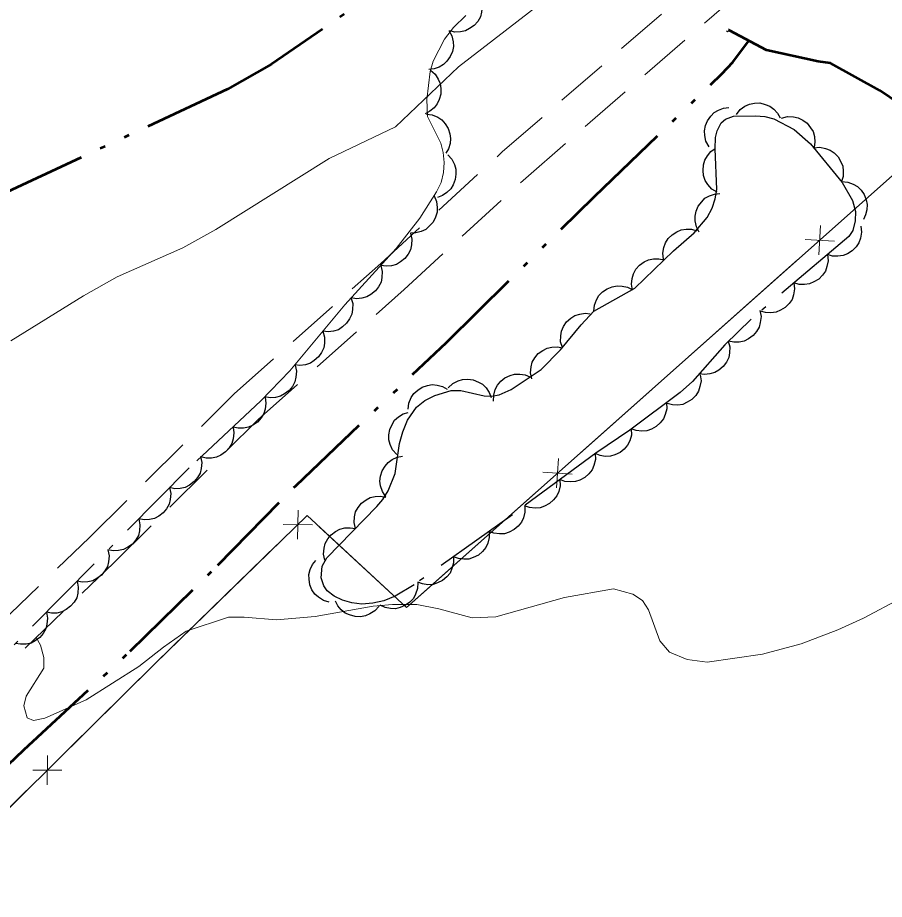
# Model space of a CAD drawing. Extents: x 386081 to 389416, y 5130568 to 5134082.
# Drawn here: x 388747.8 to 388807.2, y 5132231.8 to 5132292.1 of the extents above; entities that cross this region are included whole.
import ezdxf

# ---------------------------------------------------------------- set-up
doc = ezdxf.new("R2010")
doc.units = 0
doc.header["$LTSCALE"] = 1.2
for name, pattern in [('DASH_DOUBLE_DOT', [9.2, 5, -1.2, 0.3, -1.2, 0.3, -1.2]), ('DOT_DASHED', [7.7, 5, -1.2, 0.3, -1.2]), ('MEDIUM_DASHED', [4.5, 3, -1.5])]:
    doc.linetypes.add(name, pattern=pattern)
for name, color, linetype, lineweight in [('19', 7, 'Continuous', 13), ('2', 7, 'Continuous', 13), ('26', 7, 'Continuous', 35), ('37', 7, 'Continuous', 13), ('4', 7, 'DASH_DOUBLE_DOT', 53), ('44', 7, 'Continuous', 25)]:
    doc.layers.add(name, color=color, linetype=linetype, lineweight=lineweight)

msp = doc.modelspace()

# ---------------------------------------------------------------- linework, layer by layer
at = {"layer": '19', "linetype": 'MEDIUM_DASHED'}
for points in [[(388735.01, 5132239.44), (388752.76, 5132256.53), (388762.67, 5132266.36), (388772.7, 5132275.28), (388781.02, 5132282.91), (388801.89, 5132300.98), (388809.67, 5132308), (388817.78, 5132315.38), (388827.23, 5132324.74), (388830.31, 5132327.61)], [(388736.7, 5132237.73), (388754.43, 5132254.8), (388764.32, 5132264.61), (388774.3, 5132273.5), (388782.62, 5132281.12), (388803.48, 5132299.19), (388811.28, 5132306.22), (388819.43, 5132313.63), (388828.89, 5132323.01), (388831.86, 5132325.76)]]:
    msp.add_lwpolyline(points, dxfattribs=at)
at = {"layer": '2'}
for points in [[(388825.72, 5132333.03), (388824.26, 5132331.38), (388822.61, 5132329.8), (388818.14, 5132324.8), (388814.73, 5132321.63), (388809.72, 5132317.17), (388806.12, 5132314.29), (388799.22, 5132308.36), (388797.1, 5132306.28), (388792.56, 5132300.86), (388790.32, 5132298.66), (388786.01, 5132294.92), (388778.03, 5132288.73), (388773.72, 5132284.63), (388769.17, 5132282.46), (388761.41, 5132277.6), (388759.16, 5132276.36), (388754.66, 5132274.37), (388752.35, 5132273.07), (388747.37, 5132269.99)], [(388749.12, 5132249.69), (388749.41, 5132249.17), (388749.65, 5132248.32), (388749.64, 5132247.6), (388748.44, 5132245.68), (388748.26, 5132245.02), (388748.5, 5132244.18), (388748.92, 5132244), (388749.7, 5132244.17), (388752.53, 5132245.43), (388756.13, 5132247.71), (388757.82, 5132249.03), (388759.38, 5132250.11), (388762.27, 5132251.07), (388763.35, 5132251.07), (388765.57, 5132250.89), (388768.21, 5132251.12), (388772.18, 5132251.84), (388773.5, 5132251.95), (388775.18, 5132251.95), (388776.68, 5132251.65), (388778.96, 5132251.04), (388780.58, 5132251.1), (388785.27, 5132252.42), (388788.63, 5132253.01), (388789.95, 5132252.65), (388790.61, 5132252.23), (388791.03, 5132251.57), (388791.81, 5132249.46), (388792.47, 5132248.68), (388793.67, 5132248.19), (388795.05, 5132248.01), (388798.83, 5132248.55), (388801.47, 5132249.26), (388803.99, 5132250.22), (388805.74, 5132251), (388808.32, 5132252.38)]]:
    msp.add_lwpolyline(points, dxfattribs=at)
at = {"layer": '26'}
for p, q in [((388796.43, 5132291.13), (388796.36, 5132291.2)), ((388796.57, 5132291.27), (388796.43, 5132291.13)), ((388796.57, 5132291.27), (388796.5, 5132291.34))]:
    msp.add_line(p, q, dxfattribs=at)
at = {"layer": '37'}
for p, q in [((388802.69, 5132275.87), (388802.81, 5132277.87)), ((388803.75, 5132276.81), (388801.75, 5132276.92)), ((388793.77, 5132268.9), (388801.25, 5132275.54)), ((388786.3, 5132262.26), (388793.77, 5132268.9)), ((388784.74, 5132259.93), (388784.86, 5132261.93)), ((388785.8, 5132260.87), (388783.8, 5132260.99)), ((388775.83, 5132252.96), (388783.31, 5132259.6)), ((388767.01, 5132256.41), (388767.04, 5132258.41)), ((388768.02, 5132257.4), (388766.02, 5132257.42)), ((388758.42, 5132249.05), (388765.59, 5132256.02)), ((388749.87, 5132239.61), (388749.88, 5132241.62)), ((388750.88, 5132240.61), (388748.88, 5132240.62)), ((388741.35, 5132232.18), (388748.46, 5132239.21))]:
    msp.add_line(p, q, dxfattribs=at)
for points in [[(388741.18, 5132232.01), (388757.21, 5132247.87), (388767.67, 5132258.04), (388774.46, 5132251.74), (388808.11, 5132281.63), (388814.29, 5132275.62), (388840.85, 5132243.63), (388852.11, 5132231.19), (388862.13, 5132219.19), (388869.56, 5132210.01), (388874.65, 5132203.87), (388878.81, 5132198.34), (388887.99, 5132185.36), (388897.42, 5132172.68), (388899.66, 5132170.23), (388907.91, 5132170.38)], [(388804.24, 5132278.19), (388808.11, 5132281.63), (388811.57, 5132278.27)], [(388768.47, 5132257.29), (388774.46, 5132251.74), (388775.83, 5132252.96)], [(388751.3, 5132242.02), (388757.21, 5132247.87), (388758.42, 5132249.05)]]:
    msp.add_lwpolyline(points, dxfattribs=at)
at = {"layer": '4'}
for points in [[(388818.41, 5132341.78), (388815.21, 5132336.59), (388811.75, 5132331.38), (388810, 5132329.28), (388805.78, 5132324.73), (388797.86, 5132315.66), (388790.85, 5132308.12), (388788.01, 5132305.55), (388782.02, 5132300.63), (388777.8, 5132297.58), (388765.23, 5132288.92), (388762.2, 5132287.2), (388735.11, 5132274.55)], [(388862.32, 5132289.5), (388854.93, 5132284.45), (388852.11, 5132282.93), (388848.62, 5132281.42), (388845.92, 5132280.59), (388840.52, 5132279.32), (388837.64, 5132279), (388832.17, 5132278.7), (388830.08, 5132278.9), (388827.86, 5132279.45), (388815.62, 5132283.16), (388808.2, 5132286.21), (388806.85, 5132287.11), (388803.48, 5132288.98), (388802.64, 5132289.09), (388799.1, 5132289.88), (388796.57, 5132291.23)], [(388712.05, 5132206.01), (388720.05, 5132214.51), (388723.84, 5132218.38), (388736.15, 5132230.3), (388739.21, 5132233.37), (388748.27, 5132241.99), (388755.55, 5132248.75), (388761.55, 5132254.63), (388766.88, 5132260.07), (388777.19, 5132269.88), (388787.31, 5132279.84), (388796.05, 5132288.26), (388796.79, 5132289.05), (388797.87, 5132290.48)]]:
    msp.add_lwpolyline(points, dxfattribs=at)
at = {"layer": '44'}
for points in [[(388779.58, 5132293.28), (388779.65, 5132292.87), (388779.6, 5132292.47), (388779.52, 5132292.15), (388779.34, 5132291.84), (388779.1, 5132291.56), (388778.78, 5132291.35), (388778.5, 5132291.19), (388778.15, 5132291.12), (388777.78, 5132291.11), (388777.43, 5132291.19)], [(388777.37, 5132291.21), (388777.57, 5132290.85), (388777.65, 5132290.45), (388777.67, 5132290.12), (388777.6, 5132289.78), (388777.46, 5132289.44), (388777.23, 5132289.13), (388777, 5132288.89), (388776.7, 5132288.72), (388776.35, 5132288.59), (388775.99, 5132288.55)], [(388776.1, 5132288.5), (388776.42, 5132288.23), (388776.63, 5132287.89), (388776.77, 5132287.59), (388776.82, 5132287.24), (388776.81, 5132286.87), (388776.7, 5132286.5), (388776.57, 5132286.2), (388776.35, 5132285.93), (388776.06, 5132285.69), (388775.74, 5132285.52)], [(388795.17, 5132283.27), (388794.96, 5132283.64), (388794.88, 5132284.03), (388794.85, 5132284.36), (388794.93, 5132284.71), (388795.07, 5132285.05), (388795.29, 5132285.36), (388795.52, 5132285.6), (388795.82, 5132285.77), (388796.17, 5132285.9), (388796.53, 5132285.94)], [(388797.04, 5132285.48), (388797.3, 5132285.81), (388797.63, 5132286.04), (388797.93, 5132286.19), (388798.27, 5132286.25), (388798.64, 5132286.26), (388799.01, 5132286.16), (388799.32, 5132286.05), (388799.6, 5132285.83), (388799.85, 5132285.56), (388800.03, 5132285.25)], [(388775.82, 5132285.5), (388776.23, 5132285.44), (388776.6, 5132285.28), (388776.88, 5132285.1), (388777.11, 5132284.84), (388777.31, 5132284.52), (388777.42, 5132284.16), (388777.48, 5132283.83), (388777.44, 5132283.49), (388777.33, 5132283.13), (388777.16, 5132282.82)], [(388800.13, 5132285.23), (388800.53, 5132285.33), (388800.94, 5132285.31), (388801.27, 5132285.25), (388801.58, 5132285.09), (388801.88, 5132284.87), (388802.11, 5132284.57), (388802.29, 5132284.3), (388802.38, 5132283.96), (388802.42, 5132283.59), (388802.37, 5132283.23)], [(388795.72, 5132280.15), (388795.36, 5132280.37), (388795.09, 5132280.68), (388794.91, 5132280.95), (388794.8, 5132281.29), (388794.76, 5132281.65), (388794.8, 5132282.03), (388794.88, 5132282.35), (388795.06, 5132282.65), (388795.3, 5132282.93), (388795.59, 5132283.15)], [(388802.33, 5132283.19), (388802.75, 5132283.23), (388803.14, 5132283.15), (388803.46, 5132283.04), (388803.74, 5132282.84), (388804, 5132282.57), (388804.19, 5132282.24), (388804.32, 5132281.94), (388804.36, 5132281.59), (388804.34, 5132281.22), (388804.23, 5132280.88)], [(388777.28, 5132282.72), (388777.56, 5132282.41), (388777.74, 5132282.05), (388777.84, 5132281.73), (388777.85, 5132281.38), (388777.8, 5132281.02), (388777.65, 5132280.66), (388777.49, 5132280.38), (388777.23, 5132280.14), (388776.92, 5132279.93), (388776.59, 5132279.8)], [(388804.24, 5132280.88), (388804.66, 5132280.85), (388805.04, 5132280.7), (388805.33, 5132280.54), (388805.58, 5132280.29), (388805.79, 5132279.99), (388805.92, 5132279.63), (388806, 5132279.31), (388805.98, 5132278.96), (388805.89, 5132278.6), (388805.74, 5132278.28)], [(388776.35, 5132279.9), (388776.51, 5132279.51), (388776.56, 5132279.11), (388776.55, 5132278.78), (388776.45, 5132278.44), (388776.28, 5132278.11), (388776.02, 5132277.83), (388775.78, 5132277.61), (388775.46, 5132277.47), (388775.1, 5132277.37), (388774.74, 5132277.36)], [(388794.5, 5132277.42), (388794.31, 5132277.79), (388794.23, 5132278.19), (388794.21, 5132278.51), (388794.29, 5132278.86), (388794.43, 5132279.2), (388794.67, 5132279.5), (388794.89, 5132279.74), (388795.2, 5132279.91), (388795.55, 5132280.03), (388795.91, 5132280.07)], [(388774.73, 5132277.36), (388774.82, 5132276.95), (388774.8, 5132276.55), (388774.74, 5132276.22), (388774.57, 5132275.91), (388774.35, 5132275.62), (388774.05, 5132275.38), (388773.77, 5132275.21), (388773.43, 5132275.12), (388773.06, 5132275.09), (388772.7, 5132275.14)], [(388792.05, 5132275.57), (388792.01, 5132275.98), (388792.08, 5132276.38), (388792.18, 5132276.7), (388792.38, 5132276.99), (388792.64, 5132277.25), (388792.97, 5132277.45), (388793.26, 5132277.59), (388793.61, 5132277.63), (388793.98, 5132277.62), (388794.33, 5132277.52)], [(388805.57, 5132277.83), (388805.61, 5132277.41), (388805.53, 5132277.01), (388805.43, 5132276.7), (388805.23, 5132276.41), (388804.97, 5132276.15), (388804.64, 5132275.95), (388804.34, 5132275.82), (388803.99, 5132275.78), (388803.62, 5132275.79), (388803.27, 5132275.89)], [(388789.93, 5132273.45), (388789.86, 5132273.86), (388789.91, 5132274.26), (388789.99, 5132274.58), (388790.17, 5132274.88), (388790.42, 5132275.16), (388790.73, 5132275.38), (388791.02, 5132275.53), (388791.37, 5132275.6), (388791.74, 5132275.6), (388792.09, 5132275.53)], [(388803.27, 5132275.89), (388803.32, 5132275.47), (388803.24, 5132275.07), (388803.14, 5132274.76), (388802.94, 5132274.47), (388802.68, 5132274.21), (388802.35, 5132274.02), (388802.05, 5132273.88), (388801.7, 5132273.84), (388801.33, 5132273.85), (388800.98, 5132273.95)], [(388772.7, 5132275.14), (388772.8, 5132274.74), (388772.78, 5132274.33), (388772.72, 5132274.01), (388772.55, 5132273.69), (388772.33, 5132273.4), (388772.03, 5132273.16), (388771.75, 5132272.99), (388771.41, 5132272.91), (388771.04, 5132272.87), (388770.68, 5132272.93)], [(388787.29, 5132272.01), (388787.32, 5132272.43), (388787.47, 5132272.8), (388787.63, 5132273.09), (388787.88, 5132273.34), (388788.19, 5132273.55), (388788.55, 5132273.68), (388788.87, 5132273.76), (388789.22, 5132273.73), (388789.58, 5132273.65), (388789.9, 5132273.49)], [(388800.98, 5132273.95), (388801.03, 5132273.54), (388800.95, 5132273.14), (388800.85, 5132272.82), (388800.65, 5132272.54), (388800.39, 5132272.27), (388800.06, 5132272.08), (388799.76, 5132271.94), (388799.41, 5132271.9), (388799.04, 5132271.92), (388798.69, 5132272.01)], [(388770.66, 5132272.94), (388770.78, 5132272.54), (388770.77, 5132272.14), (388770.72, 5132271.81), (388770.57, 5132271.49), (388770.36, 5132271.19), (388770.07, 5132270.94), (388769.8, 5132270.75), (388769.46, 5132270.65), (388769.1, 5132270.61), (388768.74, 5132270.64)], [(388798.65, 5132272.06), (388798.73, 5132271.65), (388798.68, 5132271.25), (388798.6, 5132270.93), (388798.42, 5132270.62), (388798.18, 5132270.34), (388797.87, 5132270.12), (388797.58, 5132269.97), (388797.24, 5132269.9), (388796.87, 5132269.89), (388796.51, 5132269.96)], [(388785.13, 5132269.52), (388785.01, 5132269.92), (388785.02, 5132270.33), (388785.06, 5132270.65), (388785.21, 5132270.97), (388785.42, 5132271.28), (388785.71, 5132271.53), (388785.98, 5132271.71), (388786.32, 5132271.82), (388786.68, 5132271.87), (388787.04, 5132271.83)], [(388768.74, 5132270.64), (388768.85, 5132270.24), (388768.85, 5132269.83), (388768.8, 5132269.51), (388768.65, 5132269.19), (388768.44, 5132268.89), (388768.15, 5132268.64), (388767.88, 5132268.45), (388767.54, 5132268.35), (388767.17, 5132268.3), (388766.81, 5132268.34)], [(388783.03, 5132267.39), (388782.95, 5132267.8), (388782.99, 5132268.2), (388783.07, 5132268.52), (388783.24, 5132268.82), (388783.48, 5132269.11), (388783.79, 5132269.33), (388784.08, 5132269.49), (388784.42, 5132269.56), (388784.79, 5132269.57), (388785.15, 5132269.51)], [(388796.49, 5132269.97), (388796.6, 5132269.57), (388796.58, 5132269.16), (388796.52, 5132268.84), (388796.36, 5132268.52), (388796.14, 5132268.23), (388795.84, 5132267.99), (388795.57, 5132267.81), (388795.23, 5132267.72), (388794.86, 5132267.68), (388794.5, 5132267.73)], [(388766.84, 5132268.32), (388766.93, 5132267.91), (388766.89, 5132267.5), (388766.82, 5132267.18), (388766.65, 5132266.87), (388766.42, 5132266.59), (388766.11, 5132266.36), (388765.83, 5132266.19), (388765.49, 5132266.11), (388765.12, 5132266.09), (388764.76, 5132266.15)], [(388780.42, 5132265.85), (388780.43, 5132266.26), (388780.54, 5132266.65), (388780.68, 5132266.95), (388780.91, 5132267.22), (388781.2, 5132267.45), (388781.55, 5132267.61), (388781.86, 5132267.71), (388782.21, 5132267.71), (388782.58, 5132267.66), (388782.91, 5132267.52)], [(388777.32, 5132266.77), (388777.63, 5132267.06), (388777.99, 5132267.24), (388778.3, 5132267.35), (388778.66, 5132267.36), (388779.02, 5132267.31), (388779.38, 5132267.16), (388779.66, 5132267.01), (388779.91, 5132266.76), (388780.12, 5132266.45), (388780.25, 5132266.11)], [(388794.56, 5132267.67), (388794.62, 5132267.26), (388794.55, 5132266.85), (388794.45, 5132266.54), (388794.26, 5132266.25), (388794, 5132265.98), (388793.67, 5132265.78), (388793.38, 5132265.64), (388793.03, 5132265.59), (388792.66, 5132265.6), (388792.31, 5132265.69)], [(388774.57, 5132265.32), (388774.62, 5132265.73), (388774.79, 5132266.1), (388774.96, 5132266.38), (388775.23, 5132266.62), (388775.54, 5132266.81), (388775.9, 5132266.93), (388776.22, 5132266.99), (388776.57, 5132266.95), (388776.93, 5132266.85), (388777.25, 5132266.67)], [(388764.78, 5132266.14), (388764.84, 5132265.73), (388764.79, 5132265.32), (388764.7, 5132265.01), (388764.51, 5132264.71), (388764.26, 5132264.43), (388763.94, 5132264.22), (388763.65, 5132264.07), (388763.31, 5132264.01), (388762.94, 5132264.01), (388762.59, 5132264.09)], [(388792.25, 5132265.76), (388792.27, 5132265.34), (388792.17, 5132264.95), (388792.05, 5132264.64), (388791.83, 5132264.37), (388791.56, 5132264.12), (388791.22, 5132263.94), (388790.91, 5132263.83), (388790.56, 5132263.81), (388790.19, 5132263.85), (388789.85, 5132263.96)], [(388773.79, 5132262.2), (388773.51, 5132262.52), (388773.35, 5132262.89), (388773.26, 5132263.21), (388773.26, 5132263.56), (388773.33, 5132263.92), (388773.49, 5132264.27), (388773.65, 5132264.55), (388773.92, 5132264.78), (388774.23, 5132264.98), (388774.57, 5132265.09)], [(388762.59, 5132264.09), (388762.65, 5132263.68), (388762.59, 5132263.27), (388762.51, 5132262.96), (388762.32, 5132262.66), (388762.07, 5132262.38), (388761.75, 5132262.17), (388761.46, 5132262.02), (388761.12, 5132261.96), (388760.74, 5132261.96), (388760.39, 5132262.04)], [(388789.85, 5132263.96), (388789.86, 5132263.54), (388789.74, 5132263.15), (388789.6, 5132262.85), (388789.37, 5132262.58), (388789.08, 5132262.35), (388788.73, 5132262.19), (388788.42, 5132262.09), (388788.07, 5132262.08), (388787.71, 5132262.14), (388787.37, 5132262.27)], [(388787.37, 5132262.27), (388787.39, 5132261.86), (388787.29, 5132261.46), (388787.16, 5132261.16), (388786.94, 5132260.88), (388786.67, 5132260.64), (388786.33, 5132260.46), (388786.02, 5132260.35), (388785.67, 5132260.33), (388785.3, 5132260.37), (388784.96, 5132260.49)], [(388760.36, 5132262.07), (388760.45, 5132261.66), (388760.41, 5132261.26), (388760.33, 5132260.94), (388760.15, 5132260.63), (388759.92, 5132260.35), (388759.61, 5132260.12), (388759.32, 5132259.96), (388758.98, 5132259.89), (388758.61, 5132259.87), (388758.25, 5132259.94)], [(388773.04, 5132259.32), (388772.81, 5132259.67), (388772.69, 5132260.06), (388772.64, 5132260.39), (388772.69, 5132260.73), (388772.8, 5132261.09), (388773, 5132261.41), (388773.2, 5132261.67), (388773.49, 5132261.87), (388773.83, 5132262.02), (388774.18, 5132262.1)], [(388784.96, 5132260.49), (388784.98, 5132260.07), (388784.88, 5132259.68), (388784.75, 5132259.37), (388784.53, 5132259.1), (388784.26, 5132258.85), (388783.91, 5132258.68), (388783.61, 5132258.56), (388783.26, 5132258.54), (388782.89, 5132258.58), (388782.55, 5132258.7)], [(388758.25, 5132259.94), (388758.33, 5132259.53), (388758.29, 5132259.13), (388758.22, 5132258.8), (388758.04, 5132258.5), (388757.81, 5132258.22), (388757.5, 5132257.99), (388757.21, 5132257.83), (388756.87, 5132257.76), (388756.5, 5132257.74), (388756.14, 5132257.81)], [(388770.96, 5132257.14), (388770.88, 5132257.55), (388770.91, 5132257.95), (388770.98, 5132258.28), (388771.16, 5132258.58), (388771.39, 5132258.87), (388771.7, 5132259.1), (388771.98, 5132259.26), (388772.32, 5132259.34), (388772.69, 5132259.36), (388773.05, 5132259.3)], [(388782.56, 5132258.69), (388782.57, 5132258.27), (388782.46, 5132257.88), (388782.33, 5132257.57), (388782.11, 5132257.3), (388781.82, 5132257.07), (388781.48, 5132256.9), (388781.17, 5132256.79), (388780.82, 5132256.78), (388780.45, 5132256.82), (388780.12, 5132256.95)], [(388756.14, 5132257.81), (388756.22, 5132257.4), (388756.18, 5132256.99), (388756.11, 5132256.67), (388755.93, 5132256.37), (388755.7, 5132256.08), (388755.38, 5132255.86), (388755.1, 5132255.7), (388754.76, 5132255.63), (388754.39, 5132255.61), (388754.03, 5132255.68)], [(388768.88, 5132254.98), (388768.79, 5132255.39), (388768.83, 5132255.8), (388768.9, 5132256.12), (388769.07, 5132256.43), (388769.3, 5132256.71), (388769.61, 5132256.94), (388769.89, 5132257.11), (388770.24, 5132257.18), (388770.61, 5132257.2), (388770.96, 5132257.14)], [(388780.12, 5132256.95), (388780.13, 5132256.53), (388780.02, 5132256.14), (388779.89, 5132255.84), (388779.66, 5132255.57), (388779.38, 5132255.33), (388779.03, 5132255.16), (388778.73, 5132255.05), (388778.38, 5132255.04), (388778.01, 5132255.09), (388777.67, 5132255.21)], [(388754.03, 5132255.68), (388754.11, 5132255.27), (388754.07, 5132254.86), (388754, 5132254.54), (388753.82, 5132254.24), (388753.58, 5132253.95), (388753.27, 5132253.73), (388752.99, 5132253.57), (388752.65, 5132253.5), (388752.27, 5132253.48), (388751.92, 5132253.55)], [(388777.67, 5132255.21), (388777.68, 5132254.79), (388777.57, 5132254.4), (388777.44, 5132254.1), (388777.22, 5132253.83), (388776.93, 5132253.59), (388776.59, 5132253.42), (388776.28, 5132253.31), (388775.93, 5132253.3), (388775.56, 5132253.35), (388775.23, 5132253.47)], [(388769.17, 5132252.1), (388768.77, 5132252.22), (388768.43, 5132252.44), (388768.18, 5132252.66), (388767.99, 5132252.95), (388767.84, 5132253.29), (388767.79, 5132253.67), (388767.78, 5132254), (388767.87, 5132254.34), (388768.03, 5132254.68), (388768.25, 5132254.96)], [(388751.92, 5132253.55), (388752, 5132253.14), (388751.96, 5132252.73), (388751.89, 5132252.41), (388751.71, 5132252.1), (388751.47, 5132251.82), (388751.16, 5132251.6), (388750.88, 5132251.44), (388750.53, 5132251.36), (388750.16, 5132251.35), (388749.81, 5132251.41)], [(388775.24, 5132253.46), (388775.22, 5132253.04), (388775.08, 5132252.66), (388774.93, 5132252.36), (388774.68, 5132252.11), (388774.39, 5132251.89), (388774.03, 5132251.75), (388773.72, 5132251.66), (388773.36, 5132251.67), (388773, 5132251.75), (388772.67, 5132251.9)], [(388772.58, 5132251.83), (388772.3, 5132251.52), (388771.96, 5132251.3), (388771.66, 5132251.16), (388771.31, 5132251.11), (388770.94, 5132251.12), (388770.57, 5132251.23), (388770.27, 5132251.35), (388770, 5132251.58), (388769.76, 5132251.86), (388769.6, 5132252.18)], [(388749.81, 5132251.41), (388749.89, 5132251), (388749.85, 5132250.6), (388749.77, 5132250.28), (388749.6, 5132249.97), (388749.36, 5132249.69), (388749.05, 5132249.47), (388748.77, 5132249.3), (388748.42, 5132249.23), (388748.05, 5132249.22), (388747.7, 5132249.28)]]:
    msp.add_lwpolyline(points, dxfattribs=at)
at = {"layer": '44', "linetype": 'DOT_DASHED', "lineweight": 13}
msp.add_lwpolyline([(388778.52, 5132292.25), (388777.68, 5132291.43), (388777.06, 5132290.62), (388776.29, 5132289.13), (388776.09, 5132288.41), (388775.86, 5132286.49), (388775.9, 5132285.33), (388776.81, 5132283.51), (388776.97, 5132282.87), (388777.03, 5132282.19), (388776.99, 5132281.5), (388776.83, 5132280.83), (388776.52, 5132280.17), (388775.38, 5132278.37), (388773.76, 5132276.3), (388770.25, 5132272.45), (388766.48, 5132267.94), (388764.5, 5132265.88), (388759.59, 5132261.29), (388744.33, 5132245.88)], dxfattribs=at)
at = {"layer": '44', "linetype": 'DOT_DASHED'}
msp.add_lwpolyline([(388787.29, 5132272.01), (388790.08, 5132273.59), (388792.73, 5132276.15), (388794.15, 5132277.37), (388795.04, 5132278.43), (388795.38, 5132279.07), (388795.6, 5132279.71), (388795.71, 5132280.33), (388795.59, 5132283.13), (388795.62, 5132283.9), (388795.72, 5132284.36), (388796, 5132284.91), (388796.29, 5132285.16), (388796.84, 5132285.36), (388798.34, 5132285.38), (388798.99, 5132285.33), (388799.6, 5132285.18), (388801, 5132284.45), (388802.11, 5132283.46), (388804.28, 5132280.82), (388804.99, 5132279.58), (388805.2, 5132278.84), (388805.17, 5132278.19), (388805.01, 5132277.54), (388804.73, 5132277.12), (388798.05, 5132271.47), (388796.26, 5132269.71), (388794.03, 5132267.2), (388793.19, 5132266.46), (388789.74, 5132263.88), (388787.41, 5132262.3), (388781.72, 5132258.09), (388774.98, 5132253.3), (388773.68, 5132252.51), (388772.91, 5132252.2), (388772.15, 5132252.03), (388771.4, 5132251.97), (388770.71, 5132252.05), (388770.08, 5132252.25), (388769.51, 5132252.51), (388769.04, 5132252.88), (388768.81, 5132253.22), (388768.63, 5132253.78), (388768.69, 5132254.57), (388769.02, 5132255.13), (388772.43, 5132258.66), (388772.84, 5132259.13), (388773.21, 5132259.73), (388773.69, 5132260.9), (388773.99, 5132262.95), (388774.21, 5132263.76), (388774.53, 5132264.55), (388775.14, 5132265.44), (388775.72, 5132265.9), (388776.39, 5132266.24), (388777.53, 5132266.58), (388778.18, 5132266.58), (388779.78, 5132266.22), (388780.28, 5132266.2), (388780.8, 5132266.3), (388781.62, 5132266.65), (388783.67, 5132268.03), (388785, 5132269.36), (388786.42, 5132271.08)], close=True, dxfattribs=at)

doc.saveas('drawing.dxf')
